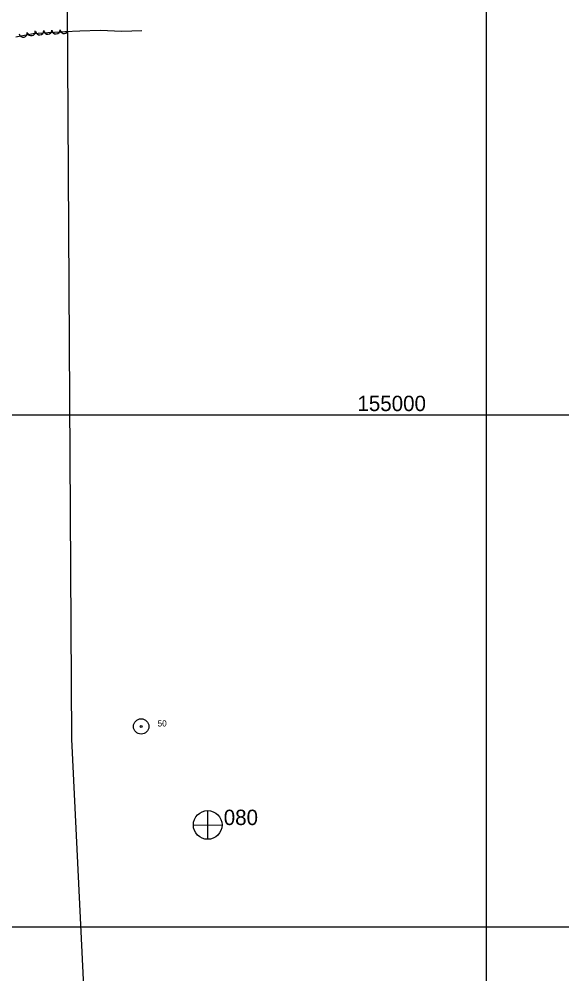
# Model space of a CAD drawing. Extents: x 353423 to 364002, y 127000 to 201942.
# Drawn here: x 360543 to 361074, y 154454 to 155387 of the extents above; entities that cross this region are included whole.
import ezdxf

# ---------------------------------------------------------------- set-up
doc = ezdxf.new("R2010")
doc.units = 0
for name, color, linetype in [('E_FEN_Generic', 7, 'Continuous'), ('E_LAND_TreeLine', 7, 'Continuous'), ('E_RDWY_AsphConc', 7, 'Continuous'), ('E_RDWY_Gravel', 7, 'Continuous')]:
    doc.layers.add(name, color=color, linetype=linetype)

msp = doc.modelspace()

# ---------------------------------------------------------------- linework, layer by layer
at = {"layer": 'E_FEN_Generic'}
msp.add_line((360540.17, 155369.5), (360557, 155372.61), dxfattribs=at)
for points in [[(360557, 155372.61), (360571.47, 155373.74), (360584.38, 155374.24), (360587.91, 155374.56), (360602.51, 155375.3), (360622.44, 155375.98), (360643.59, 155374.83), (360663.25, 155375.59)], [(360557, 155372.61), (360571.47, 155373.74), (360584.38, 155374.24), (360587.91, 155374.56), (360590.75, 155374.71)]]:
    msp.add_lwpolyline(points, dxfattribs=at)
for centre, start, end in [((360547.4, 155372.96), 190.4889, 10.47357), ((360555.25, 155374.41), 190.4889, 10.47357), ((360563.41, 155375.21), 184.46117, 4.44585), ((360571.45, 155375.83), 182.25288, 2.23756), ((360579.42, 155376.14), 182.25288, 2.23756), ((360587.29, 155376.6), 185.11298, 330.14461)]:
    msp.add_arc(centre, 3.99, start, end, dxfattribs=at)
at = {"layer": 'E_LAND_TreeLine'}
for p, q in [((361000, 154500), (361000, 156500)), ((359000, 155000), (362500, 155000)), ((359500, 155000), (361000, 155000)), ((361000, 152500), (361000, 155000)), ((359000, 154500), (362500, 154500)), ((359500, 154500), (361000, 154500))]:
    msp.add_line(p, q, dxfattribs=at)
at = {"layer": 'E_RDWY_AsphConc'}
for radius in [7.5, 7.5, 0.96, 0.96]:
    msp.add_circle((360662.58, 154695.68), radius, dxfattribs=at)
at = {"layer": 'E_RDWY_Gravel'}
for p, q in [((360727.5, 154613.48), (360727.44, 154585.62)), ((360727.5, 154613.48), (360727.44, 154585.62)), ((360713.59, 154599.45), (360741.5, 154599.43)), ((360713.59, 154599.45), (360741.5, 154599.43))]:
    msp.add_line(p, q, dxfattribs=at)
for points in [[(360594.88, 154683.26), (360584.32, 156452.95)], [(361459.32, 152809.18), (362299.86, 153158.83), (362244.86, 154074.96), (360626.65, 154025.33), (360594.88, 154683.26)]]:
    msp.add_lwpolyline(points, dxfattribs=at)
msp.add_circle((360727.55, 154599.46), 14, dxfattribs=at)
msp.add_circle((360727.55, 154599.46), 14, dxfattribs=at)

# ---------------------------------------------------------------- texts
at = {"layer": 'E_LAND_TreeLine'}
msp.add_text('  155000  ', height=15, dxfattribs=at).set_placement((360862.64, 155003.75))
at = {"layer": 'E_RDWY_AsphConc'}
msp.add_text('50', height=6, dxfattribs=at).set_placement((360678.58, 154695.68))
msp.add_text('50', height=6, dxfattribs=at).set_placement((360678.58, 154695.68))
at = {"layer": 'E_RDWY_Gravel'}
msp.add_text('080', height=15, dxfattribs=at).set_placement((360743.21, 154599.39))
msp.add_text('080', height=15, dxfattribs=at).set_placement((360743.21, 154599.39))

doc.saveas('drawing.dxf')
